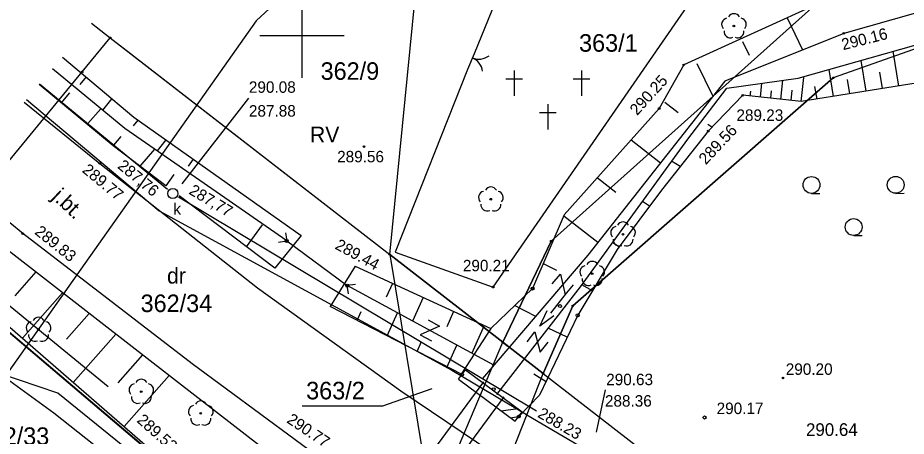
# Model space of a CAD drawing. Extents: x 7477803 to 7478145, y 5500698 to 5500984.
# Drawn here: x 7477883.1 to 7477935.9, y 5500926.2 to 5500951.1 of the extents above; entities that cross this region are included whole.
import ezdxf

# ---------------------------------------------------------------- set-up
doc = ezdxf.new("R2010")
doc.units = 0
for name, color, linetype in [('203-Punkt załamania granicy działki nie stabilizowany', 7, 'Continuous'), ('cmen_pomn', 7, 'Continuous'), ('eNN', 7, 'Continuous'), ('eWN', 7, 'Continuous'), ('gr_dzialki', 7, 'Continuous'), ('gr_klasy', 7, 'Continuous'), ('gr_uzytek', 7, 'Continuous'), ('jezdnia', 7, 'Continuous'), ('k', 7, 'Continuous'), ('k_elem_naziemne', 7, 'Continuous'), ('k_rzedne', 7, 'Continuous'), ('murek', 7, 'Continuous'), ('nazwa_cieku', 7, 'Continuous'), ('nr_dzialki', 7, 'Continuous'), ('ogr_symb', 7, 'Continuous'), ('ogr_w_skali', 7, 'Continuous'), ('opis_klasy', 7, 'Continuous'), ('opis_uzytek', 7, 'Continuous'), ('opisy_drog', 7, 'Continuous'), ('pkt_wys', 7, 'Continuous'), ('przehaczenie', 7, 'Continuous'), ('przepust', 7, 'Continuous'), ('przepust_rzut', 7, 'Continuous'), ('robocza49', 7, 'Continuous'), ('rzeka', 7, 'Continuous'), ('skarp_wypel', 7, 'Continuous'), ('skarpa_gora', 7, 'Continuous'), ('w', 7, 'Continuous'), ('w_rzedne', 7, 'Continuous'), ('zakresy', 7, 'Continuous'), ('zielen', 7, 'Continuous')]:
    doc.layers.add(name, color=color, linetype=linetype)

# ---------------------------------------------------------------- blocks, each defined once
blk = doc.blocks.new('203')
blk.add_circle((0, 0), 0.045)
blk = doc.blocks.new('993')
at = {"layer": 'nazwa_cieku'}
for p, q in [((0, 0), (1.5, 0)), ((1.5, 0.25), (2.5, 0)), ((2.5, 0), (1.5, -0.25))]:
    blk.add_line(p, q, dxfattribs=at)
blk = doc.blocks.new('506_5_1')
at = {"layer": 'k_elem_naziemne'}
blk.add_circle((0, 0), 0.3, dxfattribs=at)
blk = doc.blocks.new('801_3')
at = {"layer": 'pkt_wys'}
blk.add_circle((0, 0), 0.045, dxfattribs=at)
blk.add_circle((0, 0), 0.045, dxfattribs=at)
blk = doc.blocks.new('941_5')
at = {"layer": 'zielen'}
for p, q in [((-2.5, 0.46), (-2, 0.46)), ((2.5, 0.46), (3, 0.46)), ((0, -2.04), (0.5, -2.04))]:
    blk.add_line(p, q, dxfattribs=at)
for centre in [(-2.503, 0.963), (2.497, 0.963), (-0.003, -1.537)]:
    blk.add_circle(centre, 0.5, dxfattribs=at)
blk = doc.blocks.new('922_5')
at = {"layer": 'zielen'}
blk.add_circle((-0.001, 0), 0.05, dxfattribs=at)
blk.add_circle((-0.001, 0), 0.05, dxfattribs=at)
for centre, start, end in [((0.004, 0.357), 30.1243, 149.8757), ((-0.353, 0.098), 101.9988, 221.9759), ((0.361, 0.098), 318.0241, 78.0012), ((-0.215, -0.321), 174.335, 293.7607), ((0.224, -0.321), 246.2393, 5.665)]:
    blk.add_arc(centre, 0.375, start, end, dxfattribs=at)
blk = doc.blocks.new('945_15')
at = {"layer": 'cmen_pomn'}
for p, q in [((-1.99, 1.51), (-1.99, 0.01)), ((2.01, 1.51), (2.01, 0.01)), ((-2.49, 1.01), (-1.49, 1.01)), ((1.51, 1.01), (2.51, 1.01)), ((0.01, -0.49), (0.01, -1.99)), ((-0.49, -0.99), (0.51, -0.99))]:
    blk.add_line(p, q, dxfattribs=at)
blk = doc.blocks.new('801_5')
at = {"layer": 'pkt_wys'}
blk.add_circle((0, 0), 0.05, dxfattribs=at)
blk.add_circle((0, 0), 0.05, dxfattribs=at)
blk = doc.blocks.new('991_5_1')
at = {"layer": 'przehaczenie'}
blk.add_lwpolyline([(-0.38, 0.5), (0.38, 0.5), (-0.38, -0.5), (0.38, -0.5)], dxfattribs=at)

msp = doc.modelspace()

# ---------------------------------------------------------------- linework, layer by layer
at = {"layer": 'eNN'}
msp.add_lwpolyline([(7477908.551, 5500910.148), (7477905.276, 5500912.813), (7477899.85, 5500917.156), (7477893.431, 5500922.355), (7477885.497, 5500928.781), (7477881.972, 5500929.954)], dxfattribs=at)
at = {"layer": 'eWN'}
msp.add_lwpolyline([(7477864.586, 5500830.869), (7477874.504, 5500845.51), (7477886.717, 5500863.094), (7477896.968, 5500876.013), (7477903.181, 5500887.651), (7477907.573, 5500896.009), (7477910.052, 5500901.721), (7477911.094, 5500907.132), (7477899.209, 5500916.554), (7477885.259, 5500927.591), (7477881.972, 5500929.954), (7477875.911, 5500934.547), (7477875.795, 5500934.654)], dxfattribs=at)
at = {"layer": 'gr_dzialki'}
for points in [[(7477905.2, 5500937.01), (7477907.46, 5500959.88)], [(7477964.22, 5500959.04), (7477931.54, 5500947.49)], [(7477914.79, 5500937.8), (7477930.25, 5500951.63)], [(7477887.486, 5500950.743), (7477888.61, 5500949.87)], [(7477886.94, 5500947.84), (7477888.61, 5500949.87)], [(7477888.61, 5500949.87), (7477905.2, 5500937.01)], [(7477877.66, 5500936.58), (7477886.94, 5500947.84)], [(7477916.07, 5500933.95), (7477931.54, 5500947.49)], [(7477911.91, 5500931.81), (7477914.79, 5500937.8)], [(7477905.2, 5500937.01), (7477907.2, 5500924.89)], [(7477905.2, 5500937.01), (7477911.91, 5500931.81)], [(7477877.66, 5500936.58), (7477902.05, 5500915.88)], [(7477914.31, 5500929.95), (7477916.07, 5500933.95)], [(7477908.58, 5500923.91), (7477911.91, 5500931.81)], [(7477911.91, 5500931.81), (7477914.31, 5500929.95)], [(7477911.05, 5500921.65), (7477914.31, 5500929.95)], [(7477914.31, 5500929.95), (7477922.77, 5500923.39)]]:
    msp.add_lwpolyline(points, dxfattribs=at)
at = {"layer": 'gr_klasy'}
for points in [[(7477905.2, 5500937.01), (7477907.46, 5500959.88)], [(7477964.22, 5500959.04), (7477931.54, 5500947.49)], [(7477889.197, 5500949.415), (7477905.2, 5500937.01)], [(7477931.54, 5500947.49), (7477916.07, 5500933.95)], [(7477898.94, 5500918.55), (7477879.178, 5500935.294)], [(7477916.07, 5500933.95), (7477914.31, 5500929.95)], [(7477914.31, 5500929.95), (7477922.77, 5500923.39)]]:
    msp.add_lwpolyline(points, dxfattribs=at)
at = {"layer": 'gr_uzytek'}
for points in [[(7477930.25, 5500951.63), (7477914.79, 5500937.8), (7477911.91, 5500931.81)], [(7477914.31, 5500929.95), (7477911.91, 5500931.81), (7477905.2, 5500937.01)]]:
    msp.add_lwpolyline(points, dxfattribs=at)
at = {"layer": 'jezdnia'}
for points in [[(7477883.494, 5500946.053), (7477887.986, 5500942.414), (7477897.344, 5500935.024)], [(7477893.479, 5500930.51), (7477883.411, 5500938.249), (7477879.53, 5500941.424)], [(7477897.344, 5500935.024), (7477905.871, 5500928.923), (7477941.067, 5500905.192)], [(7477987.535, 5500870.412), (7477985.624, 5500871.53), (7477967.072, 5500882.45), (7477949.37, 5500893.011), (7477933.46, 5500902.673), (7477915.126, 5500915.133), (7477901.636, 5500924.498), (7477893.479, 5500930.51)]]:
    msp.add_lwpolyline(points, dxfattribs=at)
at = {"layer": 'k'}
for points in [[(7477884.417, 5500947.131), (7477892.014, 5500940.886)], [(7477892.666, 5500940.427), (7477913.918, 5500927.724)]]:
    msp.add_lwpolyline(points, dxfattribs=at)
at = {"layer": 'k_rzedne'}
for p, q in [((7477896.827, 5500946.294), (7477892.864, 5500941.198)), ((7477918.002, 5500928.966), (7477917.454, 5500926.462))]:
    msp.add_line(p, q, dxfattribs=at)
at = {"layer": 'murek'}
for p, q in [((7477909.293, 5500929.609), (7477909.71, 5500930.171)), ((7477909.71, 5500930.171), (7477913.073, 5500927.673)), ((7477909.293, 5500929.609), (7477912.656, 5500927.111)), ((7477911.822, 5500927.731), (7477912.801, 5500927.875)), ((7477912.656, 5500927.111), (7477913.073, 5500927.673)), ((7477912.383, 5500927.313), (7477912.858, 5500927.383))]:
    msp.add_line(p, q, dxfattribs=at)
at = {"layer": 'nr_dzialki'}
msp.add_lwpolyline([(7477900.013, 5500928.017), (7477904.793, 5500928.017), (7477907.726, 5500929.053)], dxfattribs=at)
at = {"layer": 'ogr_symb'}
for points in [[(7477905.522, 5500937.143), (7477911.344, 5500935.069), (7477923.26, 5500952.316), (7477913.315, 5500956.56), (7477910.221, 5500948.909), (7477909.82, 5500947.989), (7477905.522, 5500937.143)], [(7477888.491, 5500929.144), (7477877.044, 5500938.519)]]:
    msp.add_lwpolyline(points, dxfattribs=at)
at = {"layer": 'ogr_w_skali'}
for centre, start, end in [((7477910.491, 5500949.599), 247.4373, 307.4373), ((7477909.724, 5500947.752), 7.4373, 67.4373)]:
    msp.add_arc(centre, 1, start, end, dxfattribs=at)
at = {"layer": 'pkt_wys'}
for centre in [(7477899.088, 5500937.808), (7477902.678, 5500935.157), (7477913.682, 5500934.983), (7477915.314, 5500933.945), (7477916.364, 5500933.398), (7477909.502, 5500929.89), (7477911.383, 5500929.01), (7477923.895, 5500927.333)]:
    msp.add_circle(centre, 0.09, dxfattribs=at)
msp.add_arc((7477912.865, 5500927.391), 0.09, 13.6266, 12.923, dxfattribs=at)
at = {"layer": 'przepust'}
for p, q in [((7477899.014, 5500938.297), (7477899.088, 5500937.808)), ((7477898.599, 5500937.734), (7477899.088, 5500937.808)), ((7477899.088, 5500937.808), (7477902.678, 5500935.157)), ((7477903.167, 5500935.23), (7477902.678, 5500935.157)), ((7477902.752, 5500934.667), (7477902.678, 5500935.157))]:
    msp.add_line(p, q, dxfattribs=at)
at = {"layer": 'przepust_rzut'}
for points in [[(7477910.779, 5500929.455), (7477903.291, 5500919.29)], [(7477911.987, 5500928.565), (7477904.499, 5500918.4)]]:
    msp.add_lwpolyline(points, dxfattribs=at)
at = {"layer": 'robocza49'}
for p, q in [((7477900, 5500947.5), (7477900, 5500952.5)), ((7477897.5, 5500950), (7477902.5, 5500950))]:
    msp.add_line(p, q, dxfattribs=at)
at = {"layer": 'rzeka'}
for points in [[(7477958.237, 5500959.69), (7477946.953, 5500954.328), (7477932.158, 5500950.132), (7477925.095, 5500947.293), (7477916.965, 5500936.975), (7477910.703, 5500929.638)], [(7477911.562, 5500928.703), (7477916.53, 5500935.088), (7477922.899, 5500943.86), (7477925.22, 5500946.888), (7477929.451, 5500947.469), (7477956.302, 5500955.068)], [(7477899.088, 5500937.808), (7477889.474, 5500944.485), (7477885.176, 5500948.018)], [(7477911.384, 5500930.436), (7477902.678, 5500935.157)]]:
    msp.add_lwpolyline(points, dxfattribs=at)
at = {"layer": 'skarp_wypel'}
for p, q in [((7477928.795, 5500951.055), (7477929.718, 5500949.151)), ((7477926.144, 5500949.646), (7477926.537, 5500948.836)), ((7477935.433, 5500947.007), (7477935.103, 5500949.068)), ((7477933.489, 5500946.695), (7477933.196, 5500948.529)), ((7477923.445, 5500948.338), (7477924.384, 5500946.4)), ((7477887.176, 5500947.546), (7477886.812, 5500947.103)), ((7477929.642, 5500946.079), (7477929.797, 5500947.516)), ((7477931.546, 5500946.384), (7477931.288, 5500947.989)), ((7477934.461, 5500946.851), (7477934.306, 5500947.82)), ((7477927.217, 5500946.341), (7477927.307, 5500947.175)), ((7477928.43, 5500946.21), (7477928.552, 5500947.346)), ((7477930.574, 5500946.228), (7477930.454, 5500946.974)), ((7477932.517, 5500946.54), (7477932.38, 5500947.397)), ((7477885.702, 5500945.998), (7477886.219, 5500946.602)), ((7477926.611, 5500946.407), (7477926.642, 5500946.697)), ((7477927.823, 5500946.276), (7477927.872, 5500946.73)), ((7477929.036, 5500946.145), (7477929.103, 5500946.762)), ((7477888.706, 5500946.257), (7477888.146, 5500945.577)), ((7477921.541, 5500946.045), (7477922.335, 5500945.426)), ((7477887.286, 5500944.773), (7477888.045, 5500945.659)), ((7477890.251, 5500944.987), (7477889.962, 5500944.635)), ((7477924.332, 5500944.559), (7477924.082, 5500944.718)), ((7477888.831, 5500943.502), (7477889.264, 5500944.008)), ((7477891.906, 5500943.816), (7477891.396, 5500943.15)), ((7477919.538, 5500943.803), (7477921.273, 5500942.451)), ((7477890.385, 5500942.243), (7477891.25, 5500943.252)), ((7477893.539, 5500942.659), (7477893.233, 5500942.259)), ((7477922.45, 5500942.227), (7477921.943, 5500942.551)), ((7477891.921, 5500941.08), (7477892.399, 5500941.751)), ((7477917.536, 5500941.559), (7477918.634, 5500940.704)), ((7477920.628, 5500939.87), (7477920.214, 5500940.162)), ((7477915.548, 5500939.305), (7477917.559, 5500937.738)), ((7477896.706, 5500937.457), (7477897.642, 5500938.77)), ((7477918.805, 5500937.463), (7477918.43, 5500937.712)), ((7477914.356, 5500936.458), (7477915.107, 5500936.073)), ((7477884.186, 5500935.97), (7477882.938, 5500934.549)), ((7477903.153, 5500936.31), (7477901.675, 5500933.919)), ((7477905.364, 5500935.294), (7477905, 5500934.476)), ((7477917.234, 5500934.847), (7477916.611, 5500935.199)), ((7477885.769, 5500934.741), (7477883.39, 5500932.032)), ((7477907.181, 5500934.459), (7477906.556, 5500933.054)), ((7477912.629, 5500933.973), (7477913.857, 5500933.342)), ((7477887.351, 5500933.512), (7477886.004, 5500931.978)), ((7477903.269, 5500933.098), (7477903.508, 5500933.629)), ((7477905.05, 5500932.181), (7477905.661, 5500933.539)), ((7477908.999, 5500933.624), (7477908.591, 5500932.706)), ((7477910.816, 5500932.788), (7477910.083, 5500931.141)), ((7477888.933, 5500932.283), (7477886.413, 5500929.412)), ((7477911.405, 5500932.209), (7477912.169, 5500931.582)), ((7477915.745, 5500932.101), (7477914.615, 5500932.635)), ((7477906.826, 5500931.255), (7477907.095, 5500931.852)), ((7477908.59, 5500930.3), (7477909.187, 5500931.627)), ((7477890.516, 5500931.054), (7477889.052, 5500929.387)), ((7477892.098, 5500929.825), (7477889.435, 5500926.791)), ((7477914.485, 5500929.457), (7477913.768, 5500929.909))]:
    msp.add_line(p, q, dxfattribs=at)
at = {"layer": 'skarpa_gora'}
for points in [[(7477954.915, 5500961.267), (7477949.527, 5500959.741), (7477937.672, 5500955.568), (7477931.026, 5500952.071), (7477922.66, 5500948.261), (7477921.203, 5500945.67), (7477915.569, 5500939.354), (7477913.682, 5500934.983), (7477911.207, 5500932.609), (7477909.481, 5500929.955)], [(7477959.058, 5500949.197), (7477956.284, 5500953.938), (7477939.32, 5500947.63), (7477929.642, 5500946.079), (7477926.162, 5500946.455), (7477924.114, 5500944.333), (7477921.338, 5500940.82), (7477918.712, 5500937.307), (7477916.364, 5500933.398), (7477914.101, 5500928.652), (7477912.865, 5500927.391)], [(7477885.78, 5500948.723), (7477890.013, 5500945.156), (7477899.941, 5500938.127)], [(7477891.911, 5500941.087), (7477888.785, 5500943.454), (7477884.381, 5500947.089)], [(7477892.66, 5500929.389), (7477882.362, 5500937.387), (7477878.603, 5500940.34)], [(7477899.941, 5500938.127), (7477898.373, 5500936.195), (7477892.698, 5500940.492)], [(7477876.391, 5500937.758), (7477881.125, 5500933.996), (7477890.824, 5500925.587)], [(7477903.153, 5500936.31), (7477911.207, 5500932.609)], [(7477909.502, 5500929.89), (7477901.675, 5500933.919)], [(7477901.895, 5500920.141), (7477902.769, 5500921.55), (7477892.66, 5500929.389)]]:
    msp.add_lwpolyline(points, dxfattribs=at)
at = {"layer": 'w'}
for points in [[(7477883.629, 5500946.211), (7477891.515, 5500939.602), (7477908.887, 5500930.132), (7477913.329, 5500927.504)], [(7477913.336, 5500927.499), (7477916.404, 5500925.684), (7477921.943, 5500910.495), (7477930.427, 5500904.988)]]:
    msp.add_lwpolyline(points, dxfattribs=at)
at = {"layer": 'zakresy'}
msp.add_lwpolyline([(7477995.059, 5500962.348), (7477983.951, 5500968.084), (7477970.781, 5500968.613), (7477936.09, 5500958.171), (7477930.511, 5500954.336), (7477914.305, 5500958.58), (7477904.32, 5500957.41), (7477897.265, 5500950.868), (7477811.424, 5500829.338), (7477936.003, 5500769.492), (7478008.982, 5500726.585), (7478019.402, 5500721.781), (7478037.95, 5500734.97), (7478039.493, 5500755.094), (7478043.98, 5500765.708), (7478067.545, 5500795.068), (7478092.109, 5500820.25), (7478076.156, 5500837.989), (7478068.105, 5500851.146), (7478061.422, 5500873.298), (7478054.135, 5500876.371), (7478039.669, 5500897.644), (7478026.36, 5500915.23), (7478015.054, 5500927.728)], close=True, dxfattribs=at)

# ---------------------------------------------------------------- block references
at = {"layer": '203-Punkt załamania granicy działki nie stabilizowany'}
for p in [(7477888.61, 5500949.87), (7477886.94, 5500947.84), (7477931.54, 5500947.49), (7477914.79, 5500937.8), (7477905.2, 5500937.01), (7477916.07, 5500933.95), (7477911.91, 5500931.81), (7477914.31, 5500929.95)]:
    msp.add_blockref('203', p, dxfattribs=at)
at = {"layer": 'cmen_pomn', "rotation": 0.0626175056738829}
msp.add_blockref('945_15', (7477914.583, 5500946.418), dxfattribs=at)
at = {"layer": 'k_elem_naziemne', "rotation": 0.0626175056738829}
msp.add_blockref('506_5_1', (7477892.323, 5500940.631), dxfattribs=at)
at = {"layer": 'nazwa_cieku', "rotation": -128.74279101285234}
msp.add_blockref('993', (7477915.681, 5500934.702), dxfattribs=at)
at = {"layer": 'pkt_wys', "rotation": 0.0626175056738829}
for name, p in [('801_5', (7477932.158, 5500950.132)), ('801_3', (7477922.66, 5500948.261)), ('801_3', (7477926.162, 5500946.455)), ('801_5', (7477921.203, 5500945.67)), ('801_5', (7477924.114, 5500944.333)), ('801_5', (7477903.675, 5500943.411)), ('801_5', (7477887.986, 5500942.414)), ('801_5', (7477883.411, 5500938.249)), ('801_5', (7477911.344, 5500935.069)), ('801_3', (7477928.55, 5500929.678))]:
    msp.add_blockref(name, p, dxfattribs=at)
at = {"layer": 'przehaczenie'}
for p, rotation in [((7477915.479, 5500935.235), 49.52161303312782), ((7477907.578, 5500932.5), -28.466440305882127), ((7477913.984, 5500931.816), 52.110128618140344)]:
    msp.add_blockref('991_5_1', p, dxfattribs=dict(at, rotation=rotation))
at = {"layer": 'zielen', "rotation": 0.0626175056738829}
for name, p in [('922_5', (7477925.64, 5500950.565)), ('941_5', (7477932.749, 5500940.174)), ('922_5', (7477911.206, 5500940.286)), ('922_5', (7477919.051, 5500938.207)), ('922_5', (7477917.223, 5500935.865)), ('922_5', (7477884.347, 5500932.55)), ('922_5', (7477890.451, 5500928.866)), ('922_5', (7477893.982, 5500927.58))]:
    msp.add_blockref(name, p, dxfattribs=at)

# ---------------------------------------------------------------- texts
at = {"layer": 'k_elem_naziemne'}
msp.add_text('k', height=0.68, rotation=0.0626, dxfattribs=at).set_placement((7477892.356, 5500939.375))
at = {"layer": 'k_rzedne'}
for s, rotation, p in [('290.08', 0.0626, (7477896.841, 5500946.602)), ('287.88', 0.0626, (7477896.843, 5500945.19)), ('287,76', 320.473, (7477888.994, 5500942.176)), ('287,77', 329.1317, (7477893.228, 5500940.632)), ('290.63', 0.0626, (7477918.057, 5500929.248)), ('288.36', 0.0626, (7477917.981, 5500927.977)), ('288.23', 329.7324, (7477913.934, 5500927.387))]:
    msp.add_text(s, height=0.68, rotation=rotation, dxfattribs=at).set_placement(p)
at = {"layer": 'nr_dzialki'}
for s, p in [('363/1', (7477916.445, 5500949.043)), ('362/9', (7477901.098, 5500947.374)), ('362/34', (7477890.41, 5500933.59)), ('363/2', (7477900.241, 5500928.41)), ('362/33', (7477880.733, 5500925.705))]:
    msp.add_text(s, height=1.04, dxfattribs=at).set_placement(p)
at = {"layer": 'opis_klasy'}
msp.add_text('RV', height=0.94, dxfattribs=at).set_placement((7477900.467, 5500943.657))
at = {"layer": 'opis_uzytek'}
msp.add_text('dr', height=0.94, dxfattribs=at).set_placement((7477891.981, 5500935.281))
at = {"layer": 'opisy_drog'}
msp.add_text('j.bt.', height=0.9, rotation=316.8507, dxfattribs=at).set_placement((7477885.098, 5500940.366))
at = {"layer": 'pkt_wys'}
for s, rotation, p in [('290.16', 14.2738, (7477932.126, 5500949.129)), ('290.25', 47.869, (7477919.894, 5500945.22)), ('289.23', 0.0626, (7477925.79, 5500944.936)), ('289.56', 46.6587, (7477923.974, 5500942.302)), ('289.56', 0.0626, (7477902.081, 5500942.476)), ('289.77', 320.2885, (7477886.896, 5500941.937)), ('289.83', 321.2425, (7477884.072, 5500938.265)), ('289.44', 331.4723, (7477901.906, 5500937.373)), ('290.21', 0.0626, (7477909.546, 5500936.008)), ('290.20', 0.0626, (7477928.719, 5500929.862)), ('290.17', 0.0626, (7477924.614, 5500927.535)), ('289.52', 318.2925, (7477890.142, 5500927.102)), ('290.77', 326.1115, (7477899.039, 5500927.065))]:
    msp.add_text(s, height=0.68, rotation=rotation, dxfattribs=at).set_placement(p)
at = {"layer": 'w_rzedne'}
msp.add_text('290.64', height=0.75, rotation=0.0626, dxfattribs=at).set_placement((7477929.921, 5500926.238))

doc.saveas('drawing.dxf')
